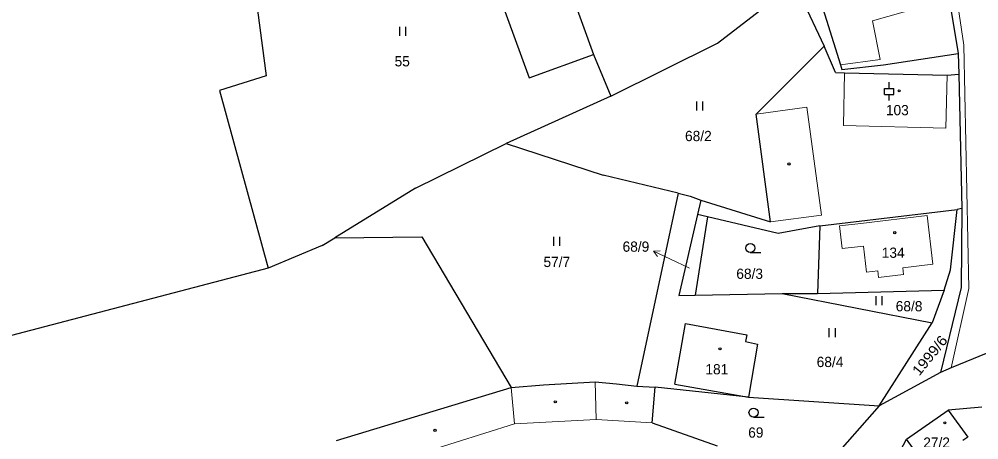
# Model space of a CAD drawing. Extents: x -820420 to -815896, y -1105820 to -1103643.
# Drawn here: x -817814 to -817654.9, y -1104919.6 to -1104849.8 of the extents above; entities that cross this region are included whole.
import ezdxf
from ezdxf.enums import TextEntityAlignment as Align

# ---------------------------------------------------------------- set-up
doc = ezdxf.new("R2010")
doc.units = 0
doc.header["$LTSCALE"] = 0.68
for name, color, linetype, lineweight in [('1', 7, 'Continuous', 25), ('3', 7, 'Continuous', 25), ('4', 7, 'Continuous', 13), ('5', 7, 'Continuous', 25), ('7', 7, 'Continuous', 13)]:
    doc.layers.add(name, color=color, linetype=linetype, lineweight=lineweight)
doc.layers.add('2', color=7, linetype='Continuous')

msp = doc.modelspace()

# ---------------------------------------------------------------- linework, layer by layer
at = {"layer": '1'}
for p, q in [((-817728.47, -1104829.12), (-817718.79, -1104855.69)), ((-817739.13, -1104833.04), (-817729.45, -1104859.58)), ((-817682.89, -1104841.18), (-817677.85, -1104857.43)), ((-817698.24, -1104853.82), (-817685.46, -1104843.91)), ((-817685.46, -1104843.91), (-817680.54, -1104854.3)), ((-817774.8, -1104845.65), (-817773.03, -1104859.23)), ((-817659.86, -1104846.46), (-817658.33, -1104855.54)), ((-817715.94, -1104862.61), (-817698.24, -1104853.82)), ((-817691.84, -1104865.57), (-817680.54, -1104854.3)), ((-817678.69, -1104858.66), (-817680.54, -1104854.3)), ((-817729.45, -1104859.58), (-817718.79, -1104855.69)), ((-817718.79, -1104855.69), (-817715.94, -1104862.61)), ((-817670.74, -1104857.41), (-817658.33, -1104855.54)), ((-817658.33, -1104855.54), (-817658.25, -1104858.94)), ((-817677.85, -1104857.43), (-817677.64, -1104858.17)), ((-817677.64, -1104858.17), (-817670.74, -1104857.41)), ((-817773.03, -1104859.23), (-817780.75, -1104861.66)), ((-817678.69, -1104858.66), (-817677.17, -1104858.71)), ((-817677.17, -1104858.71), (-817660.17, -1104859.09)), ((-817660.17, -1104859.09), (-817658.25, -1104858.94)), ((-817658.25, -1104858.94), (-817657.75, -1104881.22)), ((-817780.75, -1104861.66), (-817772.69, -1104891.13)), ((-817715.94, -1104862.61), (-817733.27, -1104870.44)), ((-817689.44, -1104883.44), (-817691.84, -1104865.57)), ((-817748.3, -1104877.88), (-817733.27, -1104870.44)), ((-817733.27, -1104870.44), (-817717.2, -1104875.72)), ((-817704.78, -1104878.71), (-817717.2, -1104875.72)), ((-817748.3, -1104877.88), (-817761.68, -1104886.08)), ((-817704.78, -1104878.71), (-817711.59, -1104910.66)), ((-817704.78, -1104878.71), (-817702.75, -1104879.2)), ((-817702.75, -1104879.2), (-817700.98, -1104879.83)), ((-817700.98, -1104879.83), (-817701.53, -1104882.2)), ((-817700.98, -1104879.83), (-817689.44, -1104883.44)), ((-817681.27, -1104884.09), (-817658.52, -1104881.38)), ((-817659.63, -1104891.41), (-817658.52, -1104881.38)), ((-817657.75, -1104881.22), (-817658.52, -1104881.38)), ((-817657.75, -1104881.22), (-817657.85, -1104894.32)), ((-817701.53, -1104882.2), (-817704.67, -1104895.67)), ((-817699.92, -1104882.63), (-817701.96, -1104895.61)), ((-817699.92, -1104882.63), (-817701.53, -1104882.2)), ((-817688.2, -1104885.36), (-817699.92, -1104882.63)), ((-817681.27, -1104884.09), (-817688.2, -1104885.36)), ((-817681.27, -1104884.09), (-817681.65, -1104895.31)), ((-817763.76, -1104887.36), (-817761.68, -1104886.08)), ((-817761.68, -1104886.08), (-817747.26, -1104885.95)), ((-817747.26, -1104885.95), (-817732.46, -1104910.88)), ((-817763.76, -1104887.36), (-817772.69, -1104891.13)), ((-817772.69, -1104891.13), (-817836.56, -1104907.89)), ((-817660.66, -1104894.77), (-817659.63, -1104891.41)), ((-817704.67, -1104895.67), (-817701.96, -1104895.61)), ((-817701.96, -1104895.61), (-817687.53, -1104895.32)), ((-817687.53, -1104895.32), (-817681.65, -1104895.31)), ((-817687.53, -1104895.32), (-817662.64, -1104900.2)), ((-817681.65, -1104895.31), (-817660.66, -1104894.77)), ((-817660.66, -1104894.77), (-817662.64, -1104900.2)), ((-817657.85, -1104894.32), (-817661.3, -1104908.4)), ((-817705.31, -1104910.35), (-817703.56, -1104900.3)), ((-817703.56, -1104900.3), (-817693.4, -1104902.18)), ((-817671.42, -1104913.92), (-817662.64, -1104900.2)), ((-817693.4, -1104902.18), (-817693.6, -1104903.29)), ((-817693.6, -1104903.29), (-817691.62, -1104903.71)), ((-817691.62, -1104903.71), (-817693.08, -1104912.51)), ((-817649.91, -1104903.67), (-817659.5, -1104907.65)), ((-817661.3, -1104908.4), (-817671.42, -1104913.92)), ((-817659.5, -1104907.65), (-817661.3, -1104908.4)), ((-817727.07, -1104910.49), (-817718.53, -1104909.97)), ((-817718.53, -1104909.97), (-817714.96, -1104910.31)), ((-817761.4, -1104919.68), (-817732.46, -1104910.88)), ((-817732.46, -1104910.88), (-817727.07, -1104910.49)), ((-817714.96, -1104910.31), (-817711.59, -1104910.66)), ((-817711.59, -1104910.66), (-817708.58, -1104910.84)), ((-817709.05, -1104916.79), (-817708.58, -1104910.84)), ((-817693.08, -1104912.51), (-817708.58, -1104910.84)), ((-817705.31, -1104910.35), (-817693.08, -1104912.51)), ((-817666.94, -1104919.46), (-817660, -1104914.69)), ((-817654.42, -1104914.15), (-817660, -1104914.69)), ((-817660, -1104914.69), (-817656.77, -1104919.13)), ((-817709.05, -1104916.79), (-817698.32, -1104920.58)), ((-817678.03, -1104940.45), (-817666.94, -1104919.46)), ((-817663.6, -1104924.08), (-817666.94, -1104919.46)), ((-817656.77, -1104919.13), (-817657.59, -1104919.72))]:
    msp.add_line(p, q, dxfattribs=at)
msp.add_lwpolyline([(-817693.08, -1104912.51), (-817671.42, -1104913.92), (-817680.01, -1104923.68)], dxfattribs=at)
at = {"layer": '3'}
for p, q in [((-817750.871, -1104852.58), (-817750.871, -1104851.08)), ((-817749.87, -1104852.58), (-817749.87, -1104851.08)), ((-817669.79, -1104861.301), (-817669.79, -1104860.3)), ((-817670.541, -1104861.301), (-817669.039, -1104861.301)), ((-817670.541, -1104862.302), (-817670.541, -1104861.301)), ((-817670.541, -1104862.302), (-817669.039, -1104862.302)), ((-817669.79, -1104863.3), (-817669.79, -1104862.302)), ((-817669.039, -1104862.302), (-817669.039, -1104861.301)), ((-817701.661, -1104864.97), (-817701.661, -1104863.47)), ((-817700.66, -1104864.97), (-817700.66, -1104863.47)), ((-817725.381, -1104887.4), (-817725.381, -1104885.9)), ((-817724.38, -1104887.4), (-817724.38, -1104885.9)), ((-817692.813, -1104888.53), (-817691.063, -1104888.53)), ((-817671.971, -1104897.26), (-817671.971, -1104895.76)), ((-817670.97, -1104897.26), (-817670.97, -1104895.76)), ((-817679.711, -1104902.56), (-817679.711, -1104901.06)), ((-817678.71, -1104902.56), (-817678.71, -1104901.06)), ((-817692.273, -1104915.81), (-817690.523, -1104915.81))]:
    msp.add_line(p, q, dxfattribs=at)
for centre in [(-817692.8129, -1104887.7798), (-817692.2729, -1104915.0598)]:
    msp.add_circle(centre, 0.75, dxfattribs=at)
at = {"layer": '4'}
for p, q in [((-817662.96, -1104816.82), (-817657.44, -1104854.16)), ((-817659.86, -1104846.46), (-817672.54, -1104850.1)), ((-817672.54, -1104850.1), (-817671.3, -1104856.52)), ((-817657.44, -1104854.16), (-817656.59, -1104894.49)), ((-817671.3, -1104856.52), (-817677.85, -1104857.43)), ((-817677.38, -1104867.48), (-817677.17, -1104858.71)), ((-817660.17, -1104859.09), (-817660.39, -1104867.89)), ((-817683.41, -1104864.43), (-817691.84, -1104865.57)), ((-817681, -1104882.32), (-817683.41, -1104864.43)), ((-817660.39, -1104867.89), (-817677.38, -1104867.48)), ((-817689.44, -1104883.44), (-817681, -1104882.32)), ((-817662.53, -1104890.47), (-817663.48, -1104882.39)), ((-817678.02, -1104884.11), (-817677.58, -1104887.88)), ((-817667.55, -1104891.09), (-817662.53, -1104890.47)), ((-817673.56, -1104891.77), (-817671.67, -1104891.56)), ((-817671.67, -1104891.56), (-817671.55, -1104892.65)), ((-817671.55, -1104892.65), (-817667.43, -1104892.18)), ((-817667.43, -1104892.18), (-817667.55, -1104891.09)), ((-817656.59, -1104894.49), (-817659.5, -1104907.65)), ((-817718.33, -1104916.22), (-817718.53, -1104909.97)), ((-817732.46, -1104910.88), (-817731.88, -1104916.91)), ((-817718.33, -1104916.22), (-817731.88, -1104916.91)), ((-817718.33, -1104916.22), (-817709.05, -1104916.79)), ((-817731.88, -1104916.91), (-817760.1, -1104925.77))]:
    msp.add_line(p, q, dxfattribs=at)
for points in [[(-817678.02, -1104884.11), (-817674.5, -1104883.69), (-817663.48, -1104882.39)], [(-817677.58, -1104887.88), (-817674.05, -1104887.46), (-817673.56, -1104891.77)]]:
    msp.add_lwpolyline(points, dxfattribs=at)
at = {"layer": '5'}
for centre in [(-817668.1468, -1104861.7192), (-817686.3968, -1104873.8392), (-817668.8668, -1104885.2292), (-817697.8268, -1104904.4992), (-817725.1168, -1104913.2792), (-817713.2868, -1104913.4392), (-817745.0568, -1104917.9992), (-817660.5668, -1104916.7492)]:
    msp.add_circle(centre, 0.175, dxfattribs=at)
at = {"layer": '7'}
msp.add_line((-817708.87, -1104888.292), (-817708.174, -1104889.169), dxfattribs=at)
msp.add_lwpolyline([(-817702.86, -1104891.11), (-817706.15, -1104889.56), (-817708.87, -1104888.292), (-817707.751, -1104888.261)], dxfattribs=at)

# ---------------------------------------------------------------- texts
at = {"layer": '2'}
for s, p in [('55', (-817750.489, -1104857.665)), ('103', (-817668.439, -1104865.765)), ('68/2', (-817701.409, -1104870.055)), ('134', (-817669.119, -1104889.405)), ('57/7', (-817724.869, -1104890.935)), ('68/3', (-817692.909, -1104892.895)), ('68/8', (-817666.489, -1104898.275)), ('68/4', (-817679.589, -1104907.515)), ('181', (-817698.349, -1104908.725)), ('69', (-817691.889, -1104919.225)), ('27/2', (-817661.929, -1104920.895))]:
    msp.add_text(s, height=1.7, dxfattribs=at).set_placement(p, align=Align.CENTER)
msp.add_text('68/9', height=1.7, dxfattribs=at).set_placement((-817709.549, -1104888.395), align=Align.RIGHT)
at = {"layer": '2', "width": 1.1}
msp.add_text('1999/6', height=1.7, rotation=51, dxfattribs=at).set_placement((-817662.3991, -1104906.1249), align=Align.CENTER)

doc.saveas('drawing.dxf')
